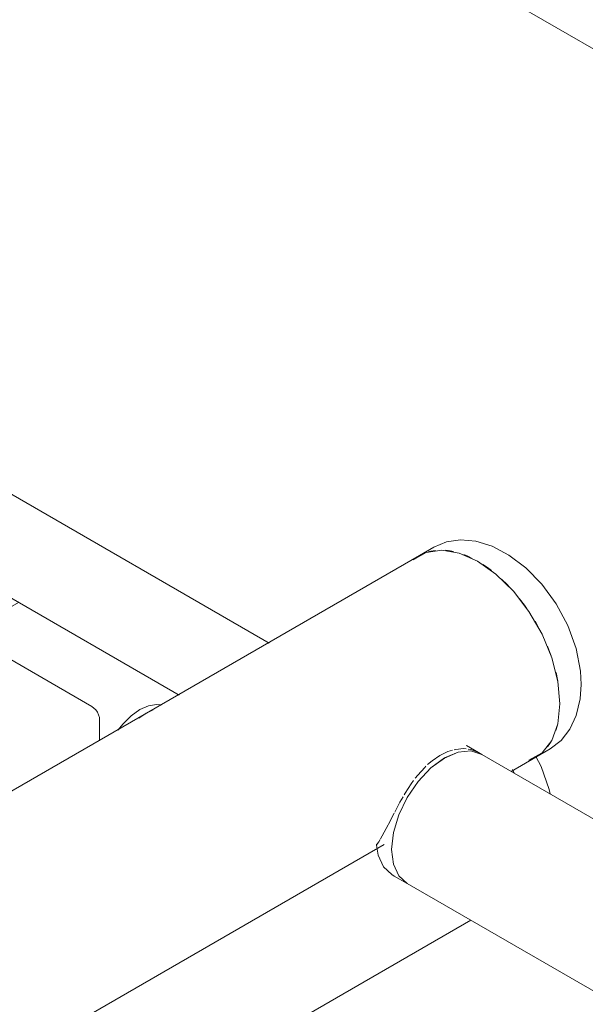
# Model space of a CAD drawing. Header units: metres. Extents: x -54598 to 1827199, y -329446 to -256744.
# Tile 447 of 474: x 224921 to 225956, y -284597 to -282795. Entities that reach past the tile are written whole.
import ezdxf

# ---------------------------------------------------------------- set-up
doc = ezdxf.new("R2010")
doc.units = ezdxf.units.M
for name, color, linetype, lineweight in [('A-WALL', 113, 'Continuous', 20), ('M-EQPM', 7, 'Continuous', 20), ('P-PIPE', 7, 'Continuous', 20)]:
    doc.layers.add(name, color=color, linetype=linetype, lineweight=lineweight)

# ---------------------------------------------------------------- blocks, each defined once
blk = doc.blocks.new('ADSK_СтальСварка_Заглушка_ГОСТ17379-2001 - Исполнение 2-669850-AKS22')
at = {"layer": 'P-PIPE', "color": 1}
for p, q in [((16190.4, 16708.2), (16163.9, 16692.9)), ((16376.9, 16323.9), (16403.4, 16339.2))]:
    blk.add_line(p, q, dxfattribs=at)
for points in [[(16190.4, 16708.2, 0), (16213.4, 16717.7, 0), (16239, 16721.4, 0), (16266.9, 16718.9, 0), (16296.8, 16709.8, 0), (16327.8, 16693.7, 0), (16358.8, 16670.4, 0), (16388.1, 16640.4, 0), (16414.3, 16604.5, 0), (16435.5, 16564.5, 0), (16450.5, 16522.6, 0), (16458.4, 16481.3, 0), (16459.8, 16456.8, 0)], [(16155.3, 16687, 0), (16157.7, 16688.8, 0), (16171.6, 16696.7, 0)], [(16180, 16699.7, 0), (16184.9, 16700.9, 0), (16193.6, 16702.3, 0)], [(16211.4, 16702.5, 0), (16217, 16701.8, 0), (16226, 16700.2, 0)], [(16245.1, 16694.5, 0), (16252.3, 16691.5, 0), (16260.6, 16687.6, 0)], [(16280.2, 16676.3, 0), (16288.6, 16670.6, 0), (16295.8, 16665.2, 0)], [(16314.9, 16648.9, 0), (16323.8, 16640.2, 0), (16329.5, 16634.3, 0)], [(16347.2, 16613.6, 0), (16356, 16602.1, 0), (16360, 16596.5, 0)], [(16375.5, 16572.4, 0), (16383.2, 16558.6, 0), (16385.6, 16554, 0)], [(16398.1, 16526.9, 0), (16403.8, 16512.2, 0), (16404.9, 16509, 0)], [(16413.9, 16478.5, 0), (16416.7, 16465.6, 0), (16417, 16464, 0)], [(16403.4, 16339.2, 0), (16423.2, 16354.3, 0), (16439.1, 16374.7, 0), (16451, 16400.1, 0), (16458, 16430.5, 0), (16459.8, 16456.8, 0)], [(16417.2, 16384.5, 0), (16416.7, 16382.3, 0), (16413.8, 16372.5, 0)], [(16404.9, 16352.5, 0), (16403.8, 16350.6, 0), (16398.1, 16342.4, 0)], [(16385.6, 16329.8, 0), (16383.2, 16328, 0), (16369.3, 16320.1, 0)]]:
    blk.add_polyline3d(points, dxfattribs=at)
blk = doc.blocks.new('ADSK_СтальСварка_Заглушка_ГОСТ17379-2001 - Исполнение 2-V115-AKS22')
at = {"layer": 'P-PIPE', "color": 5}
blk.add_line((16334.3, 16300.5), (16337.3, 16294.8), dxfattribs=at)
blk.add_polyline3d([(16376.7, 16325.1, 0), (16386.7, 16306.4, 0), (16401.6, 16264.5, 0), (16403.2, 16256.6, 0)], dxfattribs=at)
blk = doc.blocks.new('TOP S - TOP-S 80_20 DM PN10_400-V195-AKS22')
at = {"layer": 'M-EQPM'}
for p, q in [((15430.3, 16606.9), (15328.3, 16548)), ((15564.6, 16416.4), (15338.3, 16547.1)), ((15324.2, 16538.9), (15324.2, 16328.2)), ((15322.8, 16481.4), (15324, 16484.9)), ((15322.8, 16410.2), (15322.8, 16481.4)), ((15322.8, 16481.4), (15324.2, 16480.6)), ((15342.2, 16482.7), (15341.8, 16481.4)), ((15324, 16408.2), (15322.8, 16410.2)), ((15324.2, 16409.4), (15322.8, 16410.2)), ((15663.6, 16404.2), (15650.3, 16395)), ((15676.9, 16410.4), (15663.6, 16404.2)), ((15336.4, 16395.9), (15347.7, 16389.4)), ((15578.7, 16353.5), (15578.7, 16391.9)), ((15338.3, 16303.7), (15415.5, 16259.2))]:
    blk.add_line(p, q, dxfattribs=at)
for points in [[(15338.3, 16547.1, 0), (15334.7, 16548.6, 0), (15331.3, 16548.9, 0), (15328.3, 16548, 0), (15326.1, 16546, 0), (15324.7, 16542.8, 0), (15324.2, 16538.9, 0)], [(15652.3, 16410.7, 0), (15668, 16417.7, 0), (15682.9, 16420.3, 0), (15692.2, 16419.5, 0)], [(15578.7, 16391.9, 0), (15578.3, 16396.4, 0), (15576.9, 16401.2, 0), (15574.6, 16405.9, 0), (15571.7, 16410.1, 0), (15568.3, 16413.7, 0), (15564.6, 16416.4, 0)], [(15612.1, 16373.1, 0), (15621.6, 16384.9, 0), (15636.6, 16399.6, 0), (15652.3, 16410.7, 0)], [(15324.2, 16328.2, 0), (15324.7, 16323.7, 0), (15326.1, 16319, 0), (15328.3, 16314.3, 0), (15331.3, 16310, 0), (15334.7, 16306.4, 0), (15338.3, 16303.7, 0)]]:
    blk.add_polyline3d(points, dxfattribs=at)
blk = doc.blocks.new('ADSK_СтальСварка_Врезка - Врезка стальная-737257-AKS22')
at = {"layer": 'P-PIPE', "color": 1}
for p, q in [((16254.1, 16342.6), (16249.8, 16345.1)), ((16277.8, 16328.9), (16254.1, 16342.6)), ((16113.3, 16108.7), (16117.6, 16106.2)), ((16117.6, 16106.2), (16141.3, 16092.5))]:
    blk.add_line(p, q, dxfattribs=at)
for points in [[(16277.8, 16328.9, 0), (16257.8, 16335.1, 0), (16234.5, 16332.8, 0), (16209.6, 16322.2, 0), (16184.6, 16303.9, 0), (16161.3, 16279.4, 0), (16141.3, 16250.1, 0), (16126, 16218.2, 0), (16116.3, 16185.7, 0), (16113, 16155, 0)], [(16113.3, 16108.7, 0), (16098, 16122.9, 0), (16088.3, 16144.2, 0), (16085.4, 16162.4, 0)], [(16113, 16155, 0), (16116.3, 16128, 0), (16126, 16106.7, 0), (16141.3, 16092.5, 0)]]:
    blk.add_polyline3d(points, dxfattribs=at)
blk = doc.blocks.new('fsdfasdf')
at = {"layer": 'A-WALL'}
blk.add_line((461546.7, 101955.6), (454057.2, 106279.6), dxfattribs=at)
at = {"layer": 'P-PIPE', "color": 1}
for p, q in [((457087.9, 103099.8), (455266.8, 104151.3)), ((455184.3, 104008.4), (456922.9, 103004.6)), ((457362.8, 103260.1), (454685.3, 101714.3)), ((457470.7, 102899.7), (457448.7, 102912.3)), ((457470.7, 102899.7), (457468.1, 102901)), ((459346.1, 101816.9), (457476.7, 102896.2)), ((457530.5, 102865), (457575.8, 102891.2)), ((457335, 102822.2), (457336.7, 102825.2)), ((457309.8, 102775.5), (457316.4, 102788.4)), ((457302.1, 102760.6), (457309.6, 102775.1)), ((454898.3, 101345.3), (457298.4, 102731)), ((457284.3, 102729.8), (457284.1, 102731.8)), ((457288.3, 102735.9), (457290.9, 102740.3)), ((457340.2, 102659.8), (459073.1, 101659.3))]:
    blk.add_line(p, q, dxfattribs=at)
at = {"layer": 'P-PIPE', "color": 5}
for p, q in [((457533, 102868.2), (457536.3, 102861.9)), ((455878.2, 101681.1), (457456.7, 102592.5))]:
    blk.add_line(p, q, dxfattribs=at)
at = {"layer": 'P-PIPE', "color": 1}
for points in [[(457351.6, 103252.1, 0), (457375.4, 103265.8, 0), (457404, 103270.1, 0), (457435.8, 103264.6, 0), (457469.3, 103249.6, 0)], [(457469.3, 103249.6, 0), (457502.9, 103225.9, 0), (457534.7, 103194.6, 0), (457563.2, 103157.4, 0), (457587.1, 103116.1, 0), (457605, 103072.8, 0), (457616.2, 103029.6, 0), (457620, 102988.7, 0)], [(457620, 102988.7, 0), (457616.2, 102952.2, 0), (457605, 102921.8, 0), (457587.1, 102899.2, 0), (457563.2, 102885.5, 0)], [(457377.8, 102877.5, 0), (457386, 102884.5, 0), (457400.2, 102894.2, 0)], [(457400.2, 102894.2, 0), (457414.8, 102901.2, 0), (457423.5, 102904, 0)], [(457408.5, 102889.4, 0), (457433.4, 102900.1, 0), (457456.7, 102902.4, 0), (457476.7, 102896.2, 0)], [(457426.1, 102904.6, 0), (457429.4, 102905.3, 0), (457443.5, 102906.6, 0), (457448.3, 102906.3, 0)], [(457452, 102905.9, 0), (457456.6, 102905.1, 0), (457468.1, 102901, 0)], [(457311.9, 102722.3, 0), (457315.2, 102753, 0), (457324.9, 102785.4, 0), (457340.2, 102817.4, 0), (457360.2, 102846.6, 0), (457383.5, 102871.2, 0), (457408.5, 102889.4, 0)], [(457355.3, 102852.7, 0), (457359.6, 102858.2, 0), (457372.4, 102872.4, 0), (457374.6, 102874.6, 0)], [(457336.7, 102825.2, 0), (457347.7, 102842.3, 0), (457351.9, 102848.1, 0)], [(457317.5, 102790.5, 0), (457318.1, 102791.7, 0), (457327.1, 102808.4, 0), (457332.8, 102818.5, 0)], [(457291.8, 102741.8, 0), (457294.9, 102747.2, 0), (457302.1, 102760.6, 0)], [(457284.3, 102729.8, 0), (457286.3, 102732.8, 0), (457288.3, 102735.9, 0)], [(457340.2, 102659.8, 0), (457324.9, 102674, 0), (457315.2, 102695.3, 0), (457311.9, 102722.3, 0)]]:
    blk.add_polyline3d(points, dxfattribs=at)
at = {"layer": 'M-EQPM'}
blk.add_blockref('TOP S - TOP-S 80_20 DM PN10_400-V195-AKS22', (441198.9, 86567.3), dxfattribs=at)
at = {"layer": 'P-PIPE', "color": 1}
for name in ['ADSK_СтальСварка_Заглушка_ГОСТ17379-2001 - Исполнение 2-669850-AKS22', 'ADSK_СтальСварка_Врезка - Врезка стальная-737257-AKS22']:
    blk.add_blockref(name, (441198.9, 86567.3), dxfattribs=at)
at = {"layer": 'P-PIPE', "color": 5}
blk.add_blockref('ADSK_СтальСварка_Заглушка_ГОСТ17379-2001 - Исполнение 2-V115-AKS22', (441198.9, 86567.3), dxfattribs=at)

msp = doc.modelspace()

# ---------------------------------------------------------------- block references
at = {"color": 5, "lineweight": 30}
msp.add_blockref('fsdfasdf', (-231710.1, -387036.1), dxfattribs=at)

doc.saveas('drawing.dxf')
